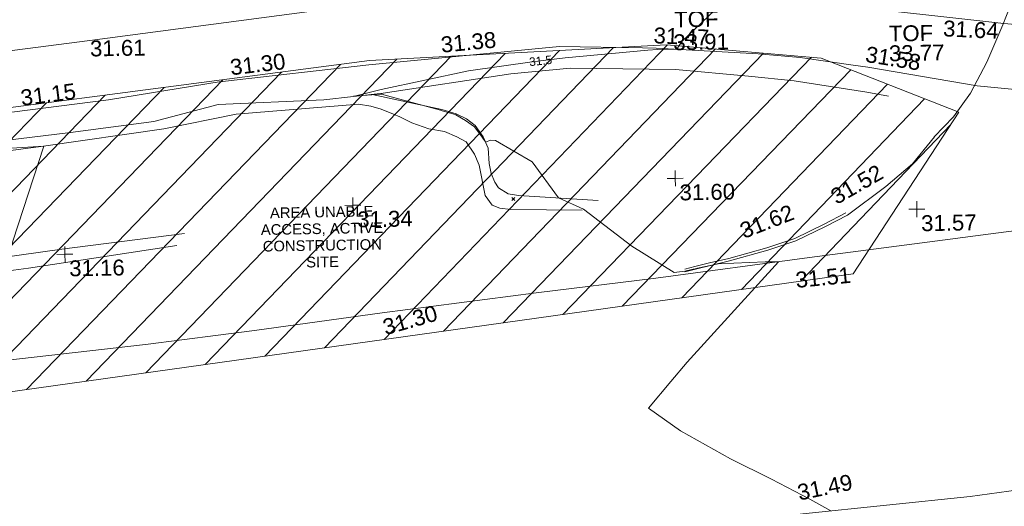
# Model space of a CAD drawing. Header units: millimetres. Extents: x -287732 to 520720, y -103372 to 287754.
# Tile 284 of 380: x 80437 to 103694, y 177672 to 189154. Entities that reach past the tile are written whole.
import ezdxf

# ---------------------------------------------------------------- set-up
doc = ezdxf.new("R2010")
doc.units = ezdxf.units.MM
doc.linetypes.add('IMPORT-HIDDEN2 _3_', pattern=[4762.5, 3175, -1587.5])
doc.linetypes.add('IMPORT-UG_ELEC_STREET LIGHTING_QLB2 _2_', pattern=[2700, 1500, -300.0000000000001, 0, -250, 150, -300.0000000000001, 0, -200])
for name, color, linetype, lineweight in [('00_TOPO_DRIVE_WAY', 7, 'Continuous', 9), ('00_TOPO_ROAD_EDGE', 7, 'Continuous', 9), ('GEN-TEXT', 7, 'Continuous', 9)]:
    doc.layers.add(name, color=color, linetype=linetype, lineweight=lineweight)
for name, color, linetype, lineweight, true_color in [('00_TOPO_FENCE', 7, 'Continuous', 9, 0x3f7f4f), ('00_TOPO_FURN_BARRIER_2D', 7, 'Continuous', 9, 0x666666), ('00_TOPO_KERB_BOTTOM', 1, 'Continuous', 9, 0xff0000), ('00_TOPO_KERB_TOP', 7, 'Continuous', 9, 0xa500a5), ('00_TOPO_LEVEL_SPOT', 7, 'Continuous', 9, 0x666666), ('00_TOPO_ROAD_MARKING_WHITE_CONTINUOUS', 7, 'Continuous', 9, 0x999999), ('00_TOPO_TOP_OF_FENCE', 7, 'Continuous', 9, 0x666666), ('00_UAV_FOOTPATH', 7, 'Continuous', 9, 0xa50000), ('00_UAV_FORM_LINES', 7, 'Continuous', 9, 0x666666), ('01_DTM_CONTOUR_MNR', 7, 'Continuous', 9, 0xa5a552), ('01_DTM_CONTOUR_MNR_LABELS', 7, 'Continuous', 9, 0xa5a552), ('12333-PUM-2D-U-0001-C01 - Rev2_REVIT IMPORT_dwg', 7, 'Continuous', 9, 0x767676), ('PUM-CHAMBER EXTENTS', 6, 'IMPORT-HIDDEN2 _3_', 9, 0xff00ff), ('PUM-UNABLE TO SURVEY', 190, 'Continuous', 9, 0x7f00ff)]:
    doc.layers.add(name, color=color, linetype=linetype, lineweight=lineweight, true_color=true_color)
doc.styles.add('Arial_1', font='arial.ttf', dxfattribs={"height": 250})
doc.styles.add('Swis721 Lt BT_1', font='swissl.ttf', dxfattribs={"height": 200})
doc.styles.add('Swis721 Lt BT_2', font='swissl.ttf', dxfattribs={"height": 375})

# ---------------------------------------------------------------- blocks, each defined once
blk = doc.blocks.new('12333-PUM-2D-U-0001-C01 - Rev2_REVIT IMPORT_dwg_MM-2077200-Site Location Plan Proposed')
at = {"layer": '00_TOPO_LEVEL_SPOT', "color": 254, "true_color": 0xcccccc, "flags": 128}
for points in [[(0, -500.0000000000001), (0, 0), (-500.0000000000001, 0)], [(500.0000000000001, 0), (0, 0), (0, 500.0000000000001)]]:
    blk.add_lwpolyline(points, dxfattribs=at)
blk = doc.blocks.new('12333-PUM-2D-U-0001-C01 - Rev2_REVIT IMPORT_dwg_MGS62954_T2_Galway_ITM_3d_Rev1-2077680-Site Location Plan Proposed')
at = {"layer": '00_TOPO_DRIVE_WAY', "color": 254, "true_color": 0xcccccc, "flags": 128}
for points in [[(534007237.6244836, 725740002.8556712), (534007698.8396803, 725740464.2323629), (534008110.5491097, 725741021.0236653), (534008506.4381494, 725741746.945682), (534008903.3106385, 725742620.3745031), (534009261.4648856, 725743499.3270897), (534009492.8168644, 725744454.3815236), (534009575.5487943, 725745867.0421665), (534009637.0906981, 725747959.9758908), (534009678.1120812, 725750951.6245061), (534009792.6017873, 725754583.6552143), (534009894.5036548, 725757763.9265051), (534009841.9879667, 725761968.0476304)], [(534005152.6772591, 725738191.9652674), (534006073.7496667, 725738850.6955239), (534006712.9138882, 725739377.7872798), (534007239.7671403, 725740001.0986342)]]:
    blk.add_lwpolyline(points, dxfattribs=at)
at = {"layer": '00_TOPO_FENCE', "color": 254, "true_color": 0xcccccc, "flags": 128}
blk.add_lwpolyline([(534006809.2706339, 725743060.2519976), (534005538.4781243, 725743107.9127105), (534004366.3745478, 725743217.8138762), (533998377.5857408, 725743796.1756512), (533997897.7989847, 725743833.0124608), (533993491.9811647, 725743328.3953872), (533987334.7052383, 725742627.8569608), (533979431.4868201, 725741746.926904), (533971488.8156634, 725740926.3118316), (533964282.7598975, 725740216.9085314), (533961614.7168457, 725740030.2239165), (533961591.1296154, 725747064.6063311), (533961512.3756419, 725752627.0772152), (533961436.1583527, 725758918.7373912)], dxfattribs=at)
at = {"layer": '00_TOPO_FURN_BARRIER_2D', "color": 254, "true_color": 0xcccccc, "flags": 128}
blk.add_lwpolyline([(533961124.9446958, 725738207.7241664), (533963907.7724986, 725738277.1977878), (533966671.4512367, 725738422.7533034), (533969217.1285473, 725738581.0599633), (533971542.5165303, 725738841.5130454), (533974430.9369752, 725739227.180377), (533976071.5486806, 725739369.5364364), (533977958.4605224, 725739562.1122108), (533980716.1659205, 725739792.538971), (533984042.6812699, 725740171.6048297), (533986842.279775, 725740458.3451859), (533988814.489405, 725740686.1014751), (533990338.536877, 725741063.370854), (533992837.0030585, 725741131.3489809), (533994243.0965741, 725741259.902971), (533997260.0174437, 725741668.3579565), (533998665.2655284, 725741775.1301359), (534001150.4868232, 725741702.3994907), (534002872.8938113, 725741509.3121467), (534003953.9837328, 725741383.5650123), (534005660.0127119, 725741086.038311), (534006168.9615883, 725740981.9440849)], dxfattribs=at)
at = {"layer": '00_TOPO_KERB_BOTTOM', "color": 254, "true_color": 0xcccccc, "flags": 128}
blk.add_lwpolyline([(534001290.855566, 725736918.3141494), (534001542.4185861, 725736981.6254507), (534002352.989131, 725737160.663194), (534003257.1206027, 725737394.632839), (534003927.4046134, 725737604.2260435), (534004630.5145012, 725737932.0957097), (534005152.6761115, 725738191.9662087)], dxfattribs=at)
at = {"layer": '00_TOPO_KERB_TOP', "color": 254, "true_color": 0xcccccc, "flags": 128}
blk.add_lwpolyline([(534001288.2385407, 725736981.7367386), (534001529.0097919, 725737042.3320565), (534001879.5993746, 725737119.7698171), (534002338.4925048, 725737221.1295208), (534003240.0453539, 725737454.4318742), (534003904.8905225, 725737662.32439), (534004603.5229709, 725737988.1061659), (534005120.8646241, 725738245.5778582)], dxfattribs=at)
at = {"layer": '00_TOPO_ROAD_EDGE', "color": 254, "true_color": 0xcccccc, "flags": 128}
for points in [[(534007087.6561605, 725737530.3788569), (534008654.3386924, 725737703.1630441), (534010126.4544177, 725737869.6287705), (534012271.4008011, 725738080.5534121), (534014240.9526449, 725738301.5597211), (534016327.2793137, 725738548.3876712), (534017755.5826751, 725738729.4117385), (534019256.6000714, 725738877.3248211), (534020625.9500178, 725739007.3127567), (534022069.7502858, 725739159.3763739), (534022854.2945674, 725739246.9378729), (534023769.3373415, 725739346.5022671)], [(533961506.5973676, 725732662.43695), (533964004.4636054, 725732853.9435135), (533967551.3947252, 725733187.5736139), (533971123.3618879, 725733556.3179882), (533974761.5294393, 725733908.8074641), (533977378.0951932, 725734211.6952543), (533980571.0050802, 725734584.2312124), (533984564.0988555, 725735047.3556432), (533988521.3520471, 725735426.951325), (533991104.6321414, 725735712.2922386), (533994127.6965289, 725736081.1519793), (533997772.0312734, 725736487.6293072), (534000599.9084066, 725736781.3268616), (534004243.1294302, 725737208.8631433), (534007087.6561605, 725737530.378857)], [(534007940.0000001, 725731500), (534009542.0295485, 725731694.0817095), (534010886.6648384, 725731809.2022368), (534012533.3157448, 725731919.4985331), (534013935.6238869, 725732030.7704964), (534015696.0038118, 725732250.4272548), (534017039.125743, 725732455.873714), (534017589.0218922, 725732528.8771763), (534019621.572729, 725732737.2384254), (534021869.6762034, 725732980.8176655), (534023728.2338747, 725733193.8689308), (534025093.9595811, 725733352.1159774), (534026879.4086055, 725733550.8361433), (534028124.2008424, 725733693.3712484)], [(533993695.217885, 725730037.3716667), (533996500.0000001, 725730260.0000001), (533999160.0000001, 725730610.0000001), (534003980, 725731160), (534007940.0000002, 725731500)]]:
    blk.add_lwpolyline(points, dxfattribs=at)
at = {"layer": '00_TOPO_ROAD_MARKING_WHITE_CONTINUOUS', "color": 254, "true_color": 0xcccccc, "flags": 128}
for points in [[(534017110, 725741790), (534015670.0000001, 725741970.0000001), (534013490, 725742170), (534011670.0000001, 725742320), (534009200.0000001, 725742620.0000001), (534008930.0000002, 725742650.0000001)], [(534008270.0000001, 725741190.0000001), (534010620.0000001, 725740920.0000001), (534012130.0000001, 725740690.0000001), (534013720, 725740540.0000001), (534015100.0000001, 725740370.0000001), (534016600, 725740200.0000001), (534018320.0000001, 725740030.0000001)]]:
    blk.add_lwpolyline(points, dxfattribs=at)
at = {"layer": '00_UAV_FOOTPATH', "color": 254, "true_color": 0xcccccc}
blk.add_line((534008930.0000002, 725742650.0000001), (534004884.06134, 725743169.2734714), dxfattribs=at)
at = {"layer": '00_UAV_FOOTPATH', "color": 254, "true_color": 0xcccccc, "flags": 128}
blk.add_lwpolyline([(533985461.2266638, 725740966.1467694), (533987749.0245, 725741216.2154999), (533990417.5074933, 725741601.3777381), (533990451.0245001, 725741606.2155), (533993914.0245001, 725741938.2155), (533995396.0509985, 725742052.9763715), (533998421.0245003, 725742287.2155), (534000384.385945, 725742223.6318035), (534000706.0245001, 725742213.2154999), (534003110.3176058, 725742036.9557214), (534004106.0245001, 725741934.2154999), (534005354.6742712, 725741729.6477995), (534005693.0245002, 725741674.2154999), (534008270.0000001, 725741190.0000002)], dxfattribs=at)
at = {"layer": '00_UAV_FORM_LINES', "color": 254, "true_color": 0xcccccc, "flags": 128}
for points in [[(533961512.3756419, 725752627.0772152), (533961591.1296154, 725747064.6063311), (533961605.9534032, 725742643.7315061), (533961614.7168457, 725740030.2239164), (533964282.7598975, 725740216.9085314), (533971488.8156634, 725740926.3118316), (533979431.4868201, 725741746.926904), (533987334.7052383, 725742627.8569608), (533993491.9811647, 725743328.3953872), (533997897.7989847, 725743833.0124608), (534004884.06134, 725743169.2734714)], [(533993978.6563616, 725741235.7261689), (533995620.5935, 725740851.3515), (533995953.5935, 725740745.3515), (533996194.5935, 725740622.3515), (533996401.5935, 725740464.3515), (533996582.5935001, 725740191.3515), (533996693.5935, 725739917.3515), (533996712.5935001, 725739557.3515002), (533996759.5935, 725739322.3515), (533996840.5935, 725739112.3514999), (533996921.5935, 725738982.3515), (533997148.5935001, 725738831.3515), (533997391.5935, 725738788.3515002), (533999276.5935, 725738636.3515002)], [(533996473.5935, 725739521.3515), (533996373.5935001, 725739781.3515), (533996176.5935, 725740081.3515), (533995963.5935, 725740204.3515), (533995674.5935, 725740329.3515002), (533995301.5935, 725740398.3515002), (533994904.5935, 725740547.3515), (533994619.5935, 725740697.3515002), (533994474.5935, 725740760.3515), (533994185.5935, 725740885.3515), (533993940.5935, 725740961.3515), (533993649.5935, 725741010.3515002), (533990760.5935, 725740828.3515), (533989048.5935, 725740509.3515), (533986197.5935001, 725740149.3515), (533984037.5935, 725739902.3515)], [(533984554.5935, 725737466.3515002), (533986584.5935, 725737712.3515), (533989490.5935, 725738035.3515002)], [(533989302.5935001, 725737753.3515), (533985789.5935, 725737276.3515), (533983418.5935, 725737008.3515002), (533980513.5935, 725736616.3515), (533978896.5935, 725736482.3514999), (533978602.5935, 725736513.3515002), (533978325.5935, 725736591.3515002), (533978043.5935, 725736709.3515002), (533977877.5935, 725736802.3515), (533977754.5935, 725736988.3515), (533977676.5935, 725737287.3515), (533977690.5935, 725737672.3515), (533977680.5935001, 725738537.3515002), (533977709.5935, 725738742.3515), (533977779.5935, 725738961.3515002), (533977885.5935, 725739155.3515), (533978186.5921717, 725739581.1743038)], [(533996473.5935, 725739521.3515), (533996609.5935001, 725738807.3515002), (533996765.5935, 725738576.3515002), (533996944.5935001, 725738502.3514999), (533997207.5935001, 725738466.3515), (533998889.5935, 725738421.3515)]]:
    blk.add_lwpolyline(points, dxfattribs=at)
at = {"layer": '01_DTM_CONTOUR_MNR', "color": 254, "true_color": 0xcccccc, "flags": 128}
for points in [[(533985310.0000002, 725737560.0000002), (533986200.0000001, 725740150), (533984040.0000001, 725740053.7500002)], [(534004640.0000001, 725731220.0000001), (534004152.4557804, 725731503.7989429), (534003252.2507886, 725731996.6005894), (534002290.6226812, 725732490.4899203), (534001120.3295, 725733171.0756375), (534000380, 725733720.0000001), (534000918.3186482, 725734342.3097597), (534001307.820841, 725734785.8509), (534003510.0000001, 725737120), (534003325.3003385, 725737120.0803725), (534003192.3322423, 725737120.7542282), (534002080.0000001, 725737100), (534001588.3171279, 725736999.895288), (534001538.3484163, 725736989.9095024), (534001491.388889, 725736980.0000001), (534001290.0000001, 725736937.0634922), (534001040.0077722, 725736907.5384848), (534000052.7693858, 725737551.0976837), (533998922.5000001, 725738438.3333336), (533998340, 725738720.0000001), (533997728.0880049, 725739579.752449), (533996875.7453277, 725740094.488035), (533996750.5458615, 725740105.8864168), (533996640.0000001, 725740060.0000002), (533996568.0304261, 725740166.6308318), (533996558.3761392, 725740184.0534384), (533996383.6685154, 725740431.7910719), (533996171.2004105, 725740585.6703147), (533995950.5731191, 725740718.4784487), (533995933.9028945, 725740725.854342), (533995622.6794051, 725740822.1341872), (533995602.5223437, 725740825.422046), (533995583.2748539, 725740834.6978558), (533994258.3986245, 725741220.0029905), (533994235.5800334, 725741227.2922475), (533994215, 725741235), (533994190.6076504, 725741239.0710384), (533993540.0000001, 725741200.0000002), (533993559.1139241, 725741199.3881857), (533993974.2383856, 725741297.6161464), (533994196.1739538, 725741350.3082168), (533996263.6252111, 725741750.3048339), (533997770.0194949, 725741942.5966268), (533997971.3937529, 725741961.9729583), (533998553.3485587, 725742017.9689404), (534000510.5467377, 725742167.958381), (534000737.4067428, 725742178.2330936), (534001190.0000002, 725742180.0000002), (534001304.8235646, 725742346.9377991), (534002440.0000002, 725743400.0000001)]]:
    blk.add_lwpolyline(points, dxfattribs=at)
at = {"xscale": 0.375, "yscale": 0.375, "zscale": 0.375}
for p in [(534001102.5797854, 725739130.5401975), (533993478.9290932, 725738627.5878047), (534006795.6990157, 725738304.7801019), (533986656.9882918, 725737590.7687646)]:
    blk.add_blockref('12333-PUM-2D-U-0001-C01 - Rev2_REVIT IMPORT_dwg_MM-2077200-Site Location Plan Proposed', p, dxfattribs=at)
at = {"layer": '00_TOPO_DRIVE_WAY', "color": 251, "true_color": 0x666666, "insert": (534004722.916964, 725738762.9989372), "char_height": 375, "width": 1495.902363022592, "attachment_point": 1, "rotation": 28.768791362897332, "line_spacing_factor": 1.005061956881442, "style": 'Swis721 Lt BT_2'}
blk.add_mtext('31.52', dxfattribs=at)
at = {"layer": '00_TOPO_FENCE', "color": 251, "true_color": 0x666666, "insert": (534007504.7490722, 725742748.2409595), "char_height": 375, "width": 1495.902363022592, "attachment_point": 1, "rotation": 356.23520658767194, "line_spacing_factor": 1.005061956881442, "style": 'Swis721 Lt BT_2'}
blk.add_mtext('31.64', dxfattribs=at)
at = {"layer": '00_TOPO_FENCE', "color": 251, "true_color": 0x666666, "insert": (533987334.7, 725742623.1296079), "char_height": 375, "width": 1495.902363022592, "attachment_point": 1, "line_spacing_factor": 1.005061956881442, "style": 'Swis721 Lt BT_2'}
blk.add_mtext('31.61', dxfattribs=at)
at = {"layer": '00_TOPO_KERB_TOP', "color": 251, "true_color": 0x666666, "insert": (534002568.7772502, 725738025.0034126), "char_height": 375, "width": 1495.902363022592, "attachment_point": 1, "rotation": 20.2392190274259, "line_spacing_factor": 1.005061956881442, "style": 'Swis721 Lt BT_2'}
blk.add_mtext('31.62', dxfattribs=at)
at = {"layer": '00_TOPO_LEVEL_SPOT', "char_height": 375, "width": 1495.902363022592, "attachment_point": 1, "line_spacing_factor": 1.005061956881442, "style": 'Swis721 Lt BT_2'}
for s, insert in [('31.60', (534001197.6808528, 725738983.1102246)), ('31.34', (533993573.9808528, 725738480.2102245)), ('31.57', (534006890.7808529, 725738157.4102246)), ('31.16', (533986752.0808529, 725737443.4102246))]:
    blk.add_mtext(s, dxfattribs=dict(at, insert=insert))
at = {"layer": '00_TOPO_ROAD_EDGE', "color": 251, "true_color": 0x666666, "char_height": 375, "width": 1495.902363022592, "attachment_point": 1, "line_spacing_factor": 1.005061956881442, "style": 'Swis721 Lt BT_2'}
for s, insert, rotation in [('31.51', (534003888.8166366, 725736869.8319037), 4.378361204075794), ('31.30', (533994099.0278029, 725735909.7655823), 14.872799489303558), ('31.49', (534003830.1217324, 725731845.9547766), 10.545462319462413)]:
    blk.add_mtext(s, dxfattribs=dict(at, insert=insert, rotation=rotation))
at = {"layer": '00_TOPO_TOP_OF_FENCE', "char_height": 375, "attachment_point": 1, "line_spacing_factor": 1.005061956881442, "style": 'Swis721 Lt BT_2'}
for s, insert, width in [('TOF', (534001142.2916294, 725743067.7192162), 1163.479615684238), ('33.91', (534001113.8869516, 725742528.3520797), 1495.902363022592), ('TOF', (534006205.8417021, 725742644.9285672), 1163.479615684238), ('33.77', (534006200.5521515, 725742179.2857194), 1495.902363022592)]:
    blk.add_mtext(s, dxfattribs=dict(at, insert=insert, width=width))
at = {"layer": '00_UAV_FOOTPATH', "color": 251, "true_color": 0x666666, "char_height": 375, "width": 1495.902363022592, "attachment_point": 1, "line_spacing_factor": 1.005061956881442, "style": 'Swis721 Lt BT_2'}
for s, insert, rotation in [('31.47', (534000663.6528627, 725742702.9671279), 356.55976328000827), ('31.38', (533995607.0711305, 725742566.0288723), 4.427868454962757), ('31.30', (533990618.2689512, 725742118.5307152), 5.568921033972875), ('31.58', (534005688.2904955, 725742172.8775135), 349.81684355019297), ('31.15', (533985655.9356709, 725741485.6087672), 6.237975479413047)]:
    blk.add_mtext(s, dxfattribs=dict(at, insert=insert, rotation=rotation))
at = {"layer": '01_DTM_CONTOUR_MNR_LABELS', "color": 251, "true_color": 0x666666, "insert": (533997962.6643883, 725742061.0830753), "char_height": 200, "width": 620.5117196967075, "attachment_point": 2, "rotation": 5.033475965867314, "line_spacing_factor": 1.005061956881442, "style": 'Swis721 Lt BT_1'}
blk.add_mtext('31.5', dxfattribs=at)
blk = doc.blocks.new('12333-PUM-2D-U-0001-C01 - Rev2_REVIT IMPORT_dwg-1620468-Site Location Plan Proposed')
at = {"layer": 'PUM-CHAMBER EXTENTS', "true_color": 0xfff4d4}
h = blk.add_hatch(dxfattribs=at)
h.set_pattern_fill('FP_14', style=0, pattern_type=2)
h.set_pattern_definition([(45, (-533641079.65, -725615854.3560001), (-618.7184335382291, 618.7184335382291), [])])
h.paths.add_polyline_path([(351699.7223387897, 60394.56140982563), (351708.9931529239, 60906.25732130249), (352393.2163071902, 60898.13015708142), (353041.6677554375, 66223.39089351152), (353206.9931679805, 73966.25732118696), (353982.8594361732, 73952.71452510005), (354317.3501528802, 76699.64382133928), (358888.3501528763, 76111.64382135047), (361222.350152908, 86809.64382132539), (361563.3501529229, 88895.64382133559), (363078.3501529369, 90435.64382137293), (363904.3501529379, 101867.6438212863), (365385.1266995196, 110525.3932341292), (365230.9820148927, 110551.7047199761), (365498.4008083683, 111226.8875165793), (365470.0968050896, 111952.5482150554), (365624.7061381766, 111926.1574136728), (366051.3501529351, 114420.6438213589), (364898.3501528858, 114331.6438213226), (360524.3501529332, 111561.643821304), (356416.7002318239, 111258.678218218), (357929.2858412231, 111182.0907012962), (360544.5530249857, 111349.5624075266), (360546.5568067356, 111049.5690885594), (355314.0187962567, 111014.6190039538), (355309.6134037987, 111177.0234435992), (355277.3501528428, 111174.6438213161), (352644.3501529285, 114141.6438213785), (338239.8330883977, 112460.2766464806), (329804.3501528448, 111555.6438213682), (319532.3501528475, 110592.6438213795), (310517.3501528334, 109863.6438213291), (302620.3501528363, 109581.6438213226), (295825.3501529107, 109566.6438213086), (279813.350152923, 106549.6438213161), (276140.8366145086, 103581.1872824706), (276061.814112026, 103425.8629484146), (271406.8224872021, 105468.1551963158), (271509.3894614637, 105701.9358727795), (267649.3501529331, 107463.6438213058), (260223.350152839, 100640.6438213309), (259796.3501529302, 72682.64382134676), (269496.3501528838, 64316.64382130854), (273776.3501529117, 63665.64382135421), (309011.3501528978, 62955.64382139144), (311037.3501528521, 62074.6438213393), (338250.4136490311, 60841.37633496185), (351699.5658924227, 60394.56660730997)])
h.paths.add_polyline_path([(268358.9909750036, 65556.86419187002), (264596.4920611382, 69167.41490751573), (264804.2082447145, 69383.87273540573), (266581.5988270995, 67470.36930634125), (268566.7072650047, 65773.32227584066), (268393.5501527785, 65592.87780161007)])
h.paths.add_polyline_path([(332379.8871528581, 67575.85382149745), (302320.8871528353, 68122.85382142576), (302332.4158496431, 68783.33241919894), (280169.8095181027, 69186.63780598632), (280330.3604934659, 78384.59702432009), (275960.0958838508, 78464.13017966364), (276108.0612945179, 86595.19465455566), (280450.151176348, 86519.40319374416), (280756.2778082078, 103341.6855813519), (302910.5740271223, 102938.5317815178), (302920.972094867, 103534.2366836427), (310787.9439886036, 103391.077438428), (310815.0515439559, 104880.7045066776), (318228.828162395, 104745.7919744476), (318301.0448391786, 108714.2766025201), (322633.8020448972, 108635.4310593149), (322539.6341878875, 103240.5581443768), (349750.1643799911, 102745.3933022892), (349310.9351529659, 74176.4228213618), (332506.0083566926, 74506.52523825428), (332420.0679097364, 69783.88557772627)])
h.paths.add_polyline_path([(262373.7501529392, 72788.24382127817), (262335.6501529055, 75226.64382126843), (265345.5501529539, 75226.64382127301), (265383.6501528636, 72864.44382129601), (265304.282726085, 72862.43451935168)])
h.paths.add_polyline_path([(261383.1501529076, 75912.44382133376), (261459.3501528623, 80789.24382130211), (267517.2501529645, 80713.04382131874), (267441.0501529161, 75836.24382126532), (261504.349508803, 75910.91930113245)])
h.paths.add_polyline_path([(302573.8228673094, 78329.5292630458), (302592.4407276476, 78963.90062831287), (306343.567266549, 78898.43991812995), (306598.9518629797, 91613.856582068), (302817.47857218, 91689.80612071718), (302824.7189976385, 92271.11380375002), (296640.3411529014, 92395.32482125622), (296360.3411528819, 78454.32482147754), (302538.3452618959, 78330.24181806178)])
h.paths.add_polyline_path([(261840.3501529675, 80865.44382132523), (261687.9501528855, 92981.24382128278), (264050.1501528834, 92981.2438213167), (264202.5501529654, 80865.44382135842), (262112.9041611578, 80865.44382132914)])
h.paths.add_polyline_path([(274664.4282881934, 104261.9875886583), (272430.0401462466, 105281.7542374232), (273799.1437452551, 104582.3695657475), (274486.1144024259, 104328.01044291)])
h.paths.add_polyline_path([(315481.3501528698, 115683.6438212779), (326437.1652111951, 116343.5766866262), (364189.3501528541, 120948.6438212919), (366744.3501529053, 124721.6438213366), (363517.3501528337, 126053.6438213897), (359872.3501529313, 126432.6438213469), (352849.3501528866, 126181.6438212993), (339104.3501528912, 124625.6438213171), (335451.3501528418, 124514.6438212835), (325145.3501528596, 123235.643821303), (319635.3501528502, 122976.6438213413), (314446.3501528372, 122493.6438213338), (313566.3501528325, 118980.6438212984), (313763.6326656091, 118640.9882366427)])
h.paths.add_polyline_path([(322305.0501529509, 119194.0438212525), (322152.6501528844, 121403.8438213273), (326724.6501528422, 121784.8438212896), (326877.0501529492, 119498.8438213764), (323355.1979920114, 119264.0536772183)])
h.paths.add_polyline_path([(328629.650152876, 120870.4438213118), (328477.2501528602, 122089.6438212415), (329810.7501529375, 122242.0438213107), (329963.150152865, 121022.843821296), (328841.381541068, 120894.6416942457)])
h.paths.add_polyline_path([(317352.0501529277, 121480.0438213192), (317352.0501529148, 121861.0438213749), (317618.7501529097, 121856.3885555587), (317618.7501529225, 121480.0438212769), (317362.3608134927, 121480.0438213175)])
h.paths.add_polyline_path([(331601.450152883, 122089.6438213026), (331144.2501529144, 122242.0438212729), (331258.5501528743, 122623.0438212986), (331715.7501528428, 122470.6438213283), (331644.5503212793, 122233.3110493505)])
at = {"layer": 'GEN-TEXT', "color": 253, "true_color": 0xaaaaaa}
for p, q in [((356155.9833795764, 122819.0245240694), (356226.6940576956, 122889.7352021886)), ((356226.6940576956, 122819.0245240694), (356155.9833795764, 122889.7352021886))]:
    blk.add_line(p, q, dxfattribs=at)
at = {"layer": 'PUM-UNABLE TO SURVEY', "color": 7, "true_color": 0xfff4d4, "flags": 128}
blk.add_lwpolyline([(314450.3501529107, 122500.6438213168), (319635.3501528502, 122976.643821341), (325145.3501528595, 123235.6438213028), (335451.3501528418, 124514.6438212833), (339104.3501528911, 124625.6438213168), (352849.3501528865, 126181.6438212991), (359872.3501529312, 126432.6438213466), (363517.3501528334, 126053.6438213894), (366744.3501529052, 124721.6438213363), (364189.3501528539, 120948.6438212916), (326298.3501529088, 116326.6438213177), (315481.3501528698, 115683.6438212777), (313566.3501528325, 118980.6438212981), (314446.3501528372, 122493.6438213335)], dxfattribs=at)
blk.add_blockref('12333-PUM-2D-U-0001-C01 - Rev2_REVIT IMPORT_dwg_MGS62954_T2_Galway_ITM_3d_Rev1-2077680-Site Location Plan Proposed', (-533641079.6498471, -725615854.3561786))
at = {"layer": 'PUM-UNABLE TO SURVEY', "color": 51, "true_color": 0xffff7f, "insert": (351659.8923635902, 122752.6792695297), "char_height": 250, "width": 3428.043514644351, "attachment_point": 2, "line_spacing_factor": 0.9417779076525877, "style": 'Arial_1'}
blk.add_mtext('AREA UNABLE\\PACCESS, ACTIVE\\PCONSTRUCTION\\PSITE', dxfattribs=at)

msp = doc.modelspace()

# ---------------------------------------------------------------- block references
at = {"layer": '12333-PUM-2D-U-0001-C01 - Rev2_REVIT IMPORT_dwg', "color": 254, "linetype": 'IMPORT-UG_ELEC_STREET LIGHTING_QLB2 _2_', "true_color": 0xffd4d4, "rotation": 0.9999999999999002}
msp.add_blockref('12333-PUM-2D-U-0001-C01 - Rev2_REVIT IMPORT_dwg-1620468-Site Location Plan Proposed', (-261895.0770586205, 55869.5817132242), dxfattribs=at)

doc.saveas('drawing.dxf')
